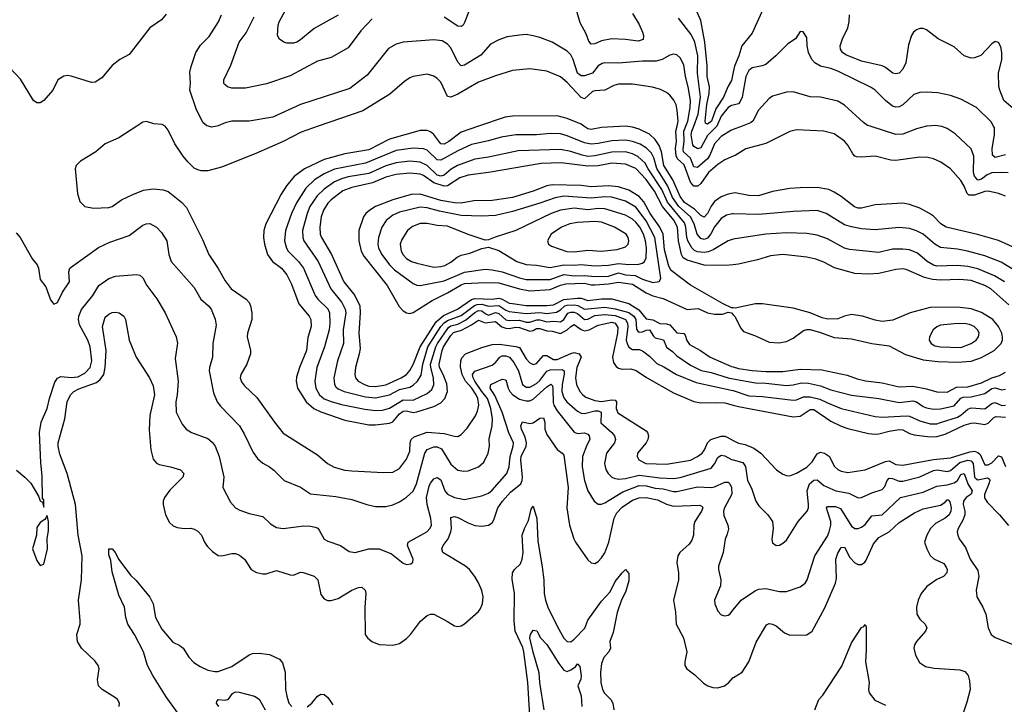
# Model space of a CAD drawing. Header units: inches. Extents: x 1305375 to 1407406, y 744550 to 841633.
# Tile 358 of 509: x 1395830 to 1401584, y 796623 to 800622. Entities that reach past the tile are written whole.
import ezdxf

# ---------------------------------------------------------------- set-up
doc = ezdxf.new("R2010")
doc.units = ezdxf.units.IN
doc.header["$MEASUREMENT"] = 0
for name, color, linetype in [('B3799', 7, 'Continuous'), ('B3890', 7, 'Continuous'), ('B4709', 7, 'Continuous'), ('B4800', 7, 'Continuous')]:
    doc.layers.add(name, color=color, linetype=linetype)

msp = doc.modelspace()

# ---------------------------------------------------------------- linework, layer by layer
at = {"layer": 'B3799', "color": 5}
for points, elevation in [([(1396514.7, 800000), (1396410, 799932), (1396330, 799896), (1396274.8, 799850), (1396184.8, 799795.2), (1396159.1, 799770), (1396153.4, 799750), (1396166.6, 799606.6), (1396180.7, 799560.7), (1396210.4, 799530.4), (1396261.4, 799521.4), (1396350, 799524.6), (1396370, 799530.4), (1396424.5, 799570), (1396490, 799600.8), (1396553.8, 799626.2), (1396610, 799633.2), (1396668.4, 799628.4), (1396697.4, 799617.4), (1396775.6, 799555.6), (1396805.1, 799525.1), (1396897.5, 799337.5), (1396935, 799250), (1396988.9, 799168.9), (1397030, 799095.8), (1397064.9, 799050), (1397153, 798990), (1397170, 798970.2), (1397178.1, 798950), (1397186.2, 798910), (1397186.4, 798870), (1397160.7, 798790), (1397159.2, 798770), (1397178.6, 798690), (1397178.6, 798670), (1397157.2, 798610), (1397122, 798550), (1397118, 798530), (1397126.1, 798506.1), (1397143, 798483), (1397214.9, 798414.9), (1397318.6, 798270), (1397370, 798207.1), (1397570, 798080.2), (1397627.9, 798030), (1397667.7, 798007.7), (1397730, 797991.3), (1397770, 797986.3), (1397956.6, 797976.6), (1398010, 797979.4), (1398050, 798000.7), (1398090, 798053.8), (1398110, 798100.4), (1398110.7, 798150), (1398118.3, 798170), (1398135.5, 798184.5), (1398210, 798211.9), (1398310, 798204.9), (1398371.5, 798188.5), (1398390, 798187.5), (1398410, 798197.8), (1398444.3, 798235.7), (1398492.6, 798307.4), (1398505.5, 798334.5), (1398512.9, 798370), (1398507.9, 798410), (1398497.8, 798430), (1398471.2, 798470), (1398435.8, 798510), (1398415.2, 798550), (1398406.3, 798593.7), (1398407.6, 798630), (1398412.7, 798647.3), (1398434.2, 798670), (1398530, 798707.3), (1398590, 798724), (1398634.2, 798725.8), (1398730, 798713.4), (1398750, 798706.3), (1398790, 798640.1), (1398810, 798617.2), (1398830, 798607.4), (1398850, 798612.9), (1398890, 798661), (1398910, 798661.2), (1398950, 798637), (1398970, 798636.5), (1399050, 798672.9), (1399070, 798677.6), (1399098.9, 798670), (1399111.9, 798650), (1399085.3, 798590), (1399077.8, 798530), (1399084.1, 798490), (1399103.9, 798450), (1399120.2, 798430), (1399137.5, 798417.5), (1399190, 798397.5), (1399230, 798391.7), (1399290, 798401.7), (1399310, 798398.8), (1399317.1, 798390), (1399314.8, 798350), (1399325, 798325), (1399490, 798220.3), (1399498.5, 798210), (1399504.5, 798190), (1399501.5, 798170), (1399491, 798150), (1399440.7, 798090), (1399437.3, 798070), (1399447.6, 798050), (1399488.4, 798030), (1399610, 798025.4), (1399750, 798048.8), (1399790.6, 798069.4), (1399817.2, 798090), (1399831.8, 798108.2), (1399850, 798150.9), (1399868.4, 798170), (1399930, 798188.3), (1399950, 798188.8), (1399963.8, 798183.8), (1400000, 798163.8)], 1180), ([(1397573.6, 800000), (1397474.2, 799965.8), (1397368.8, 799910), (1397210, 799840.7), (1397010, 799759.7), (1396930, 799739.7), (1396890, 799738.9), (1396870, 799744), (1396850, 799754.7), (1396811.5, 799791.5), (1396784.5, 799824.5), (1396737.3, 799897.3), (1396697, 799977), (1396680.1, 800000)], 1180), ([(1396981.3, 800000), (1396950, 799995.1), (1396932.2, 800000)], 1160), ([(1398510.4, 800000), (1398410, 799965.9), (1398338.5, 799910), (1398310, 799894.9), (1398290, 799896.3), (1398250, 799951.3), (1398230, 799967.2), (1398210, 799974.8), (1398170, 799974.4), (1397990, 799923.5), (1397870, 799861.2), (1397730, 799837.9), (1397610, 799805.4), (1397493.8, 799750), (1397434.4, 799705.6), (1397388.4, 799651.6), (1397357.5, 799602.6), (1397267.6, 799430), (1397257.4, 799390), (1397254.8, 799350), (1397260.2, 799310), (1397277.7, 799250), (1397306.3, 799210), (1397359, 799170), (1397390.8, 799130.8), (1397417.4, 799077.4), (1397461.7, 798961.7), (1397521.5, 798890), (1397530.9, 798870), (1397532.2, 798830), (1397514.1, 798765.9), (1397506.4, 798690), (1397464.1, 798590), (1397447.1, 798532.9), (1397445, 798510), (1397454, 798470), (1397504.4, 798390), (1397549.4, 798350), (1397590, 798330.9), (1397730, 798281.6), (1397870, 798255.2), (1397910, 798255.2), (1397990, 798265.9), (1398010, 798272.5), (1398050, 798319.5), (1398070, 798335), (1398090, 798337.3), (1398130, 798328.2), (1398150, 798331.5), (1398250, 798362.7), (1398290, 798384.6), (1398314.8, 798410), (1398330.3, 798450), (1398325.1, 798494.9), (1398304.9, 798550), (1398283, 798590), (1398280.2, 798610), (1398298.4, 798690), (1398306.8, 798710), (1398350, 798777.6), (1398365.8, 798794.2), (1398411.3, 798808.7), (1398470, 798839.1), (1398510, 798865.8), (1398550, 798851.9), (1398610, 798858.6), (1398647.4, 798827.4), (1398670, 798819.3), (1398690, 798818.3), (1398730, 798825.5), (1398750, 798823.2), (1398810, 798801.7), (1398830, 798806.1), (1398850, 798817.5), (1398870, 798818.3), (1398910, 798803.8), (1398942, 798802), (1398990, 798788.5), (1399030, 798809.4), (1399050, 798829.3), (1399070, 798841.4), (1399110, 798811.3), (1399130, 798804.2), (1399158, 798810), (1399210, 798838), (1399290, 798855.5), (1399310.1, 798850), (1399324.6, 798824.6), (1399323.5, 798790), (1399293.3, 798650), (1399299.7, 798619.7), (1399315.9, 798595.9), (1399330, 798585.6), (1399350, 798580.4), (1399401.5, 798581.5), (1399433.1, 798573.1), (1399491.9, 798531.9), (1399650, 798442), (1399770, 798391.5), (1399810, 798383.7), (1399893.8, 798386.2), (1399950, 798382.8), (1400000, 798369.8)], 1220), ([(1400000, 799608.8), (1399970, 799602.1), (1399930, 799586.9), (1399890, 799560.2), (1399870, 799532.1), (1399850, 799489.8), (1399830, 799469.1), (1399810, 799477.7), (1399774.2, 799514.2), (1399715, 799555), (1399690, 799588.7), (1399646, 799686), (1399594.1, 799770), (1399580.6, 799850), (1399566.5, 799886.5), (1399542.9, 799922.9), (1399510, 799952.7), (1399450, 799982.7), (1399410, 799994.6), (1399370, 799999.9), (1399230, 799992.8), (1399170, 799980.2), (1399150, 799984.3), (1399126.7, 800000)], 1220), ([(1400000, 799825), (1399950, 799804), (1399910, 799776.9), (1399855.2, 799730), (1399810, 799666), (1399792.7, 799650), (1399770, 799649.1), (1399750, 799672.9), (1399713.5, 799773.5), (1399674.1, 799810), (1399666.3, 799826.3), (1399662.2, 799870), (1399668.7, 799910), (1399664.7, 799970), (1399671.6, 800000)], 1180), ([(1400000, 799980.5), (1399985.1, 799974.9), (1399930, 799940.2), (1399890, 799896.8), (1399862.3, 799830), (1399848.6, 799810), (1399790, 799758.6), (1399770, 799763.4), (1399750, 799812.6), (1399709.6, 799849.6), (1399706.3, 799866.3), (1399713.8, 799910), (1399711.1, 799970), (1399722.7, 800000)], 1160), ([(1399903.6, 800000), (1399902.5, 799997.5), (1399850, 799946.2), (1399810, 799872.8), (1399792.1, 799867.9), (1399770, 799881.2), (1399764.2, 799890), (1399754.1, 799950), (1399757.4, 799970), (1399768.7, 800000)], 1140), ([(1400000, 799487.3), (1399992.6, 799487.4), (1399960.3, 799479.7), (1399930, 799460.6), (1399890, 799411.3), (1399869.5, 799370.5), (1399850, 799345.3), (1399830, 799338), (1399810, 799343.4), (1399788.5, 799368.5), (1399771.8, 799430), (1399750.8, 799470), (1399680.9, 799530), (1399644.1, 799584.1), (1399617.6, 799650), (1399553.1, 799753.1), (1399535.7, 799815.7), (1399522, 799842), (1399491.9, 799871.9), (1399455, 799895), (1399410.5, 799910.5), (1399370, 799917.3), (1399290, 799914.8), (1399210, 799897.8), (1399170, 799893.9), (1399130, 799902.3), (1399030, 799944.5), (1398990, 799954.3), (1398930, 799957.3), (1398850, 799949.4), (1398730, 799949.9), (1398644, 799936), (1398570, 799914.5), (1398470, 799893.5), (1398390, 799856), (1398290, 799800.6), (1398270, 799804), (1398210, 799859.4), (1398190, 799868.1), (1398130, 799870.9), (1398030, 799857.2), (1397850, 799784.2), (1397670, 799748.1), (1397610, 799720.8), (1397553.5, 799686.5), (1397502.2, 799637.8), (1397448.2, 799551.8), (1397417.3, 799490), (1397382.9, 799390), (1397377.8, 799330), (1397388, 799288), (1397399.4, 799270), (1397459.2, 799210), (1397488.9, 799170), (1397557.4, 799010), (1397571.2, 798990), (1397630, 798932.3), (1397640.1, 798910), (1397642.9, 798850), (1397637.5, 798810), (1397611.6, 798710), (1397566.6, 798590), (1397554.3, 798510), (1397560.4, 798470), (1397582.3, 798430), (1397610, 798406.5), (1397650.7, 798390.7), (1397710, 798374.1), (1397847.1, 798347.1), (1397910, 798339.7), (1397950, 798340.9), (1397990, 798352.3), (1398070, 798401.7), (1398130, 798400.1), (1398210, 798438.2), (1398237.8, 798462.2), (1398250.3, 798489.7), (1398247.8, 798530), (1398232.1, 798590), (1398231.3, 798610), (1398260.7, 798710), (1398271.1, 798730), (1398335.4, 798824.6), (1398350, 798832.8), (1398390, 798842.7), (1398434.1, 798865.9), (1398490, 798911.5), (1398510, 798922.2), (1398530, 798921.5), (1398550, 798905.2), (1398570, 798896.8), (1398610, 798910.7), (1398630, 798905.9), (1398670, 798868.7), (1398690, 798864.6), (1398750, 798867.6), (1398790, 798855.7), (1398810, 798855.8), (1398852, 798868), (1398870, 798868), (1398910, 798857.4), (1398950, 798861.4), (1398990, 798856.4), (1399009.3, 798870.7), (1399033.4, 798906.6), (1399050, 798913.5), (1399070, 798913.5), (1399090, 798904.7), (1399130, 798871.1), (1399150, 798872.8), (1399190, 798893.3), (1399250, 798900.5), (1399310, 798894.6), (1399357.2, 798877.2), (1399369.8, 798869.8), (1399382.5, 798850), (1399384, 798830), (1399374.5, 798750), (1399378.8, 798730), (1399390, 798709.2), (1399410, 798695), (1399450, 798694.8), (1399470, 798687.9), (1399510, 798656.3), (1399552.6, 798612.6), (1399594.6, 798594.6), (1399668.5, 798548.5), (1399782.9, 798502.9), (1399996.6, 798456.6), (1400000, 798455.4)], 1240), ([(1400000, 799339.2), (1399970, 799330.7), (1399881.6, 799278.4), (1399853.3, 799266.7), (1399830, 799261.7), (1399790, 799265.7), (1399773.9, 799273.9), (1399757.6, 799290), (1399734.4, 799330), (1399728.2, 799350), (1399723.5, 799410), (1399714.8, 799434.8), (1399616.3, 799556.3), (1399582.6, 799630), (1399502.2, 799750), (1399484.1, 799784.1), (1399442.9, 799822.9), (1399410, 799838.7), (1399370, 799850.3), (1399290, 799848.6), (1399190, 799825.8), (1399150, 799823.4), (1399116.1, 799830), (1399050, 799852.7), (1398990, 799863.5), (1398743.6, 799856.4), (1398570, 799819), (1398490, 799806.3), (1398389, 799771), (1398351.9, 799748.1), (1398310, 799713.5), (1398290, 799708.2), (1398270, 799714.6), (1398210, 799769.9), (1398170, 799789.9), (1398110, 799795.6), (1398030, 799786.4), (1397970, 799768.2), (1397870, 799723.2), (1397750, 799704.3), (1397710, 799693), (1397670, 799674.5), (1397608.8, 799631.2), (1397567.7, 799592.3), (1397525.5, 799530), (1397510.1, 799490), (1397483.4, 799390), (1397483.9, 799350), (1397490.1, 799330), (1397574.3, 799210), (1397647.9, 799050), (1397712.6, 798970), (1397732.7, 798930), (1397734.7, 798910), (1397720.1, 798810), (1397722.1, 798730), (1397687.4, 798630), (1397665.5, 798530), (1397670.1, 798490.1), (1397678.1, 798478.1), (1397690, 798466.1), (1397726.3, 798450), (1397850, 798418.4), (1397910, 798413.6), (1397990, 798431.1), (1398050, 798461.7), (1398110, 798475.4), (1398130, 798486.8), (1398155.2, 798510), (1398175.6, 798544.4), (1398185.6, 798610), (1398215.6, 798710), (1398291.7, 798830), (1398309.4, 798850.6), (1398330, 798865.5), (1398410, 798894.5), (1398488.4, 798951.6), (1398502.6, 798957.4), (1398530, 798959.9), (1398570, 798948.4), (1398630, 798952.4), (1398670, 798925), (1398690, 798917.6), (1398790, 798905.4), (1398870, 798912.2), (1398910, 798905.8), (1398966.8, 798913.2), (1398990, 798926.6), (1399016.4, 798950), (1399030, 798954.8), (1399070, 798955.7), (1399091.8, 798951.8), (1399130, 798931.7), (1399250, 798943.2), (1399310, 798933.3), (1399390, 798912.3), (1399418.5, 798890), (1399429.5, 798870), (1399433.8, 798813.8), (1399442.7, 798802.7), (1399450, 798797.4), (1399470, 798798.8), (1399490, 798807.9), (1399510, 798810.1), (1399533.4, 798773.4), (1399544.1, 798764.1), (1399591.7, 798751.7), (1399609.2, 798709.2), (1399644.1, 798684.1), (1399670, 798658.3), (1399750, 798603.6), (1399812.4, 798572.4), (1399870, 798560.8), (1399970, 798529.7), (1400000, 798524.4)], 1260), ([(1400000, 799190.1), (1399954.3, 799185.7), (1399830, 799188.1), (1399730, 799217.8), (1399707.3, 799230), (1399697, 799250), (1399679.5, 799330), (1399674, 799410), (1399652.8, 799450), (1399585.8, 799530), (1399539.7, 799619.7), (1399490, 799689.2), (1399430, 799752.3), (1399370, 799777.5), (1399290, 799783.3), (1399210, 799768.7), (1399150, 799765.6), (1398994.1, 799785.9), (1398877.8, 799782.2), (1398570, 799729.1), (1398450, 799713.4), (1398402.5, 799697.5), (1398330, 799652.3), (1398310, 799649.3), (1398250, 799668.6), (1398190, 799711), (1398170, 799719.3), (1398110, 799725.7), (1398030, 799718.6), (1397970, 799701.1), (1397892, 799668), (1397770, 799642.5), (1397718.7, 799621.3), (1397650.8, 799570), (1397631.2, 799550), (1397606, 799510), (1397592.4, 799470), (1397582.9, 799410), (1397586.3, 799370), (1397592.9, 799350), (1397652, 799250), (1397723.4, 799090), (1397787.5, 799010), (1397816.8, 798950), (1397819.6, 798910), (1397811.5, 798790), (1397818.5, 798701.5), (1397814.2, 798670), (1397791.3, 798590), (1397787.6, 798550), (1397792.2, 798530), (1397807.7, 798510), (1397843.9, 798490), (1397870, 798481.8), (1397910, 798478.8), (1397970.2, 798489.8), (1398058.8, 798530), (1398090.2, 798549.8), (1398110, 798572.9), (1398130, 798607.5), (1398169.5, 798710.5), (1398263.8, 798856.2), (1398306.1, 798893.9), (1398388.2, 798931.8), (1398470, 798987.2), (1398490, 798992.4), (1398590, 798989.8), (1398630, 798994.4), (1398650, 798988.7), (1398690, 798966.6), (1398710, 798963.3), (1398790, 798952), (1398910, 798952.1), (1398950, 798956.7), (1399010, 798987.9), (1399090, 798995.7), (1399110, 798994.8), (1399150, 798980.8), (1399230, 798990.5), (1399290, 798990.6), (1399390, 798963.7), (1399447.6, 798927.6), (1399490, 798875), (1399530, 798868), (1399570, 798846.7), (1399610, 798845.2), (1399630, 798838.5), (1399670, 798792.6), (1399710, 798789.3), (1399718.2, 798778.2), (1399727.5, 798747.5), (1399744.6, 798724.6), (1399808.5, 798688.5), (1399864.2, 798650), (1399990, 798596.8), (1400000, 798593.6)], 1280), ([(1400000, 798937.8), (1399990, 798938.7), (1399941.3, 798961.3), (1399750, 799071.2), (1399636.5, 799156.5), (1399622.9, 799182.9), (1399597.8, 799277.8), (1399590.2, 799370), (1399570, 799409.9), (1399513.8, 799490), (1399477, 799557), (1399450, 799588.7), (1399390, 799625.2), (1399330, 799645.7), (1399271.2, 799651.2), (1399170, 799645.8), (1399110, 799652.7), (1398942.3, 799657.7), (1398910, 799651.5), (1398830, 799620.7), (1398710, 799584.2), (1398590, 799565.1), (1398484.3, 799564.3), (1398409.4, 799550.6), (1398370, 799552.1), (1398290, 799565.4), (1398170, 799602.7), (1398118.4, 799601.6), (1398010, 799569.9), (1397910, 799530.3), (1397875, 799510), (1397852.3, 799490), (1397838.8, 799470), (1397811.3, 799390), (1397812.2, 799330), (1397826.1, 799270), (1397840.1, 799240.1), (1397978.1, 799070), (1398046.6, 798946.6), (1398070, 798920.7), (1398090, 798909.3), (1398110, 798906.2), (1398130, 798911.7), (1398239.3, 798980.7), (1398330, 799026.3), (1398410, 799073.3), (1398430, 799080.4), (1398550, 799086.6), (1398630, 799085.1), (1398751.3, 799050), (1398810, 799038.8), (1398930, 799046.7), (1398990, 799071.4), (1399021.4, 799078.6), (1399130, 799082.4), (1399170, 799072.9), (1399190, 799072.9), (1399270, 799078.1), (1399330, 799088.1), (1399410, 799077), (1399490, 799026.3), (1399530, 799009.4), (1399590, 798993.1), (1399730, 798929.7), (1399794.1, 798934.1), (1399850, 798908.8), (1399890, 798901.7), (1399937.5, 798902.5), (1399970, 798912.7), (1399988.9, 798908.9), (1400000, 798897.1)], 1320), ([(1395810, 799377.4), (1395832.9, 799350), (1395903.9, 799223.9), (1395931, 799189), (1395940.5, 799170), (1395950, 799104.7), (1395982, 799062), (1396010, 798986), (1396030, 798961), (1396050, 798970.8), (1396079.1, 799030), (1396121.7, 799090), (1396116.2, 799150), (1396123.7, 799170), (1396138.2, 799181.8), (1396290, 799291.3), (1396357.4, 799322.6), (1396470, 799360.7), (1396550, 799420.8), (1396569.5, 799430), (1396590, 799431.3), (1396630, 799410.3), (1396658.1, 799378.1), (1396690.2, 799330), (1396701.3, 799250), (1396714.3, 799210), (1396850, 799057), (1396889, 798990), (1396934, 798950), (1396949, 798930), (1396973, 798873), (1396977.4, 798837.4), (1396957.5, 798730), (1396957.2, 798650), (1396938.5, 798590), (1396936.6, 798570), (1396962.7, 798442.7), (1396983.2, 798390), (1397003.6, 798363.6), (1397114.4, 798250), (1397142.1, 798202.1), (1397193.7, 798093.7), (1397218.7, 798058.7), (1397250, 798032.2), (1397290, 798010.3), (1397315.5, 797990), (1397375.8, 797930), (1397470.2, 797890.2), (1397530, 797851.8), (1397676.3, 797836.3), (1397770, 797818.3), (1397858.8, 797790), (1397910, 797779), (1397970, 797779), (1398010, 797787.6), (1398050, 797806), (1398090, 797832.6), (1398130, 797867.9), (1398147.8, 797910), (1398197, 798090), (1398210, 798111.6), (1398250, 798125.8), (1398270, 798126.9), (1398295.1, 798115.1), (1398350, 798025.2), (1398390, 797991.2), (1398424.8, 797984.8), (1398450, 797986.7), (1398511.2, 798010), (1398542.3, 798037.7), (1398567.8, 798090), (1398574.4, 798130), (1398573.2, 798173.2), (1398591.2, 798248.8), (1398592.9, 798290), (1398584, 798350), (1398564.4, 798410), (1398530, 798450.8), (1398490.3, 798510), (1398479.1, 798530), (1398476.1, 798550), (1398490.4, 798569.6), (1398590, 798603.1), (1398610, 798618.9), (1398635.8, 798650), (1398650, 798658), (1398670, 798659.1), (1398691.3, 798650), (1398718.4, 798618.4), (1398745.5, 798570), (1398768.4, 798490), (1398790, 798474.4), (1398810, 798475.8), (1398850, 798497.4), (1398870, 798515.1), (1398910.7, 798569.3), (1398930, 798576.1), (1398999.2, 798579.2), (1399011, 798571), (1399011.9, 798551.9), (1399000.6, 798490), (1398998.8, 798450), (1399010, 798412.2), (1399026.3, 798390), (1399090, 798335), (1399110, 798323.8), (1399130, 798322.1), (1399190, 798336.1), (1399210, 798336.3), (1399227.6, 798330), (1399226.4, 798266.4), (1399290.9, 798210), (1399305.9, 798190), (1399311.7, 798170), (1399306, 798150), (1399258.8, 798090), (1399247.2, 798030), (1399255.1, 797995.1), (1399269.4, 797970), (1399290, 797950.2), (1399303.5, 797943.5), (1399330, 797938.6), (1399370, 797941.6), (1399450, 797961.4), (1399570, 797945.9), (1399650, 797942), (1399690, 797947.6), (1399870, 798003), (1399890, 798026.4), (1399910, 798063.9), (1399930, 798078.6), (1399950, 798074.4), (1399990, 798052.5), (1400000, 798049.8)], 1160), ([(1395810.5, 797990), (1395860.5, 797950), (1395894.1, 797914.1), (1395938.8, 797838.8), (1395950, 797811.3), (1395963.6, 797803.6), (1395970, 797774), (1395971.6, 797808.4), (1395970, 797818), (1395963.1, 797823.1), (1395962, 797958), (1395952.7, 798032.7), (1395944.5, 798210), (1395955, 798270), (1395989.8, 798350), (1396003, 798410), (1396035.8, 798504.2), (1396050, 798527.7), (1396070, 798538), (1396130, 798532.3), (1396170, 798535.3), (1396210, 798556.9), (1396242.5, 798590), (1396251.1, 798630), (1396241.1, 798710), (1396228.4, 798750), (1396178.6, 798838.6), (1396172.8, 798870), (1396174.4, 798890), (1396191.5, 798928.5), (1396256.5, 799010), (1396293.1, 799070), (1396350, 799109.3), (1396390, 799124.1), (1396510, 799134), (1396532.7, 799130), (1396550, 799114.4), (1396572.4, 799070), (1396631.9, 798991.9), (1396680.3, 798910), (1396743.7, 798770), (1396752.5, 798732.5), (1396737.5, 798642.5), (1396755.5, 798510), (1396750.3, 798430.2), (1396742, 798390), (1396744.6, 798330), (1396780, 798260), (1396803.1, 798230), (1396833.4, 798210), (1396930, 798175.8), (1396954.7, 798154.7), (1396971.4, 798130), (1396994.9, 798070), (1397022, 797950), (1397017.6, 797890), (1397062.6, 797802.6), (1397091.1, 797771.1), (1397115.8, 797755.8), (1397170, 797736.5), (1397250, 797719.6), (1397296.3, 797676.3), (1397330, 797655.6), (1397370, 797650.2), (1397490, 797664.7), (1397530, 797662.8), (1397556.5, 797656.5), (1397571.1, 797651.1), (1397580.5, 797640.5), (1397610, 797587.6), (1397630, 797575.8), (1397703.8, 797550), (1397755.3, 797515.3), (1397790, 797508.9), (1397870, 797531.1), (1397930, 797531.2), (1398002, 797502), (1398070, 797446.7), (1398090, 797439.3), (1398116.2, 797443.8), (1398126.6, 797453.4), (1398129.5, 797470), (1398095.1, 797550), (1398099.7, 797570), (1398209.8, 797630.2), (1398228.7, 797651.3), (1398235.5, 797670), (1398232.9, 797707.1), (1398210.3, 797790), (1398206.2, 797830), (1398222.7, 797897.3), (1398230, 797914.4), (1398250, 797940.2), (1398270, 797948), (1398290, 797933.6), (1398314.1, 797870), (1398330.2, 797850), (1398370, 797831.1), (1398430, 797819.8), (1398530, 797840.9), (1398570, 797856.3), (1398590, 797872.7), (1398675.8, 797970), (1398689.3, 798010), (1398696.8, 798070), (1398714.5, 798130), (1398715.1, 798150), (1398689, 798209), (1398649.7, 798330), (1398606.6, 798426.6), (1398579.9, 798470), (1398583.8, 798490), (1398650, 798522.9), (1398670, 798519), (1398684.4, 798470), (1398693.8, 798450), (1398710.9, 798430.9), (1398750, 798405.2), (1398790, 798394.9), (1398810, 798396.1), (1398830, 798405.6), (1398910, 798478), (1398933.1, 798493.1), (1398942.9, 798482.9), (1398946, 798466), (1398946.6, 798386.6), (1398951.1, 798370), (1398970, 798337.2), (1399070, 798211.6), (1399090, 798204.4), (1399130, 798209.2), (1399150, 798200.9), (1399158.2, 798190), (1399161.8, 798170), (1399143.9, 798136.1), (1399118.9, 798070), (1399116.8, 798010), (1399129.5, 797930), (1399149.3, 797870), (1399186.5, 797810), (1399210, 797791.6), (1399230, 797792.2), (1399250, 797799), (1399355.3, 797864.7), (1399450, 797900.5), (1399490, 797898.8), (1399544.3, 797884.3), (1399590, 797880.9), (1399650, 797864.9), (1399670, 797864.9), (1399790, 797892.9), (1399870, 797889.1), (1399890, 797892.2), (1399950, 797920.2), (1399970, 797920.7), (1399980.2, 797910), (1399990.1, 797890), (1399991.3, 797850), (1399948.8, 797770), (1399943, 797750), (1399945.6, 797725.6), (1399968.8, 797670), (1399971.7, 797648.3), (1399964.4, 797615.6), (1399951.8, 797588.2), (1399940.7, 797510), (1399913.8, 797430), (1399913.8, 797410), (1399926.9, 797350), (1399925.3, 797314.8), (1399890.4, 797230), (1399892, 797210), (1399910, 797166), (1399930, 797145.3), (1399950, 797138.7), (1399970, 797143.1), (1399979.5, 797150), (1400000, 797175)], 1140), ([(1396411.1, 796610), (1396412.4, 796630), (1396402, 796650), (1396390, 796660.4), (1396311.2, 796710), (1396291, 796730), (1396285.2, 796765.2), (1396294.3, 796830), (1396288, 796850), (1396270, 796874.2), (1396191.1, 796950), (1396167.2, 796990), (1396163.9, 797030), (1396182.4, 797090), (1396183.8, 797110), (1396173.7, 797230), (1396191.6, 797350), (1396194.7, 797490), (1396170.7, 797610.7), (1396155.8, 797790), (1396107.1, 797970), (1396064.4, 798084.4), (1396054.2, 798130), (1396054.5, 798150), (1396092.6, 798290), (1396107.9, 798390), (1396126.8, 798430), (1396145.2, 798450), (1396174.8, 798465.2), (1396278.2, 798501.8), (1396300.7, 798519.3), (1396320.8, 798550), (1396328.5, 798590), (1396334.4, 798690), (1396314.2, 798830), (1396330, 798884.9), (1396350, 798902.4), (1396370, 798912), (1396390, 798914), (1396410.8, 798910), (1396439.1, 798890), (1396448, 798870), (1396468.8, 798750), (1396511.2, 798650), (1396588.3, 798530), (1396610, 798483), (1396617.6, 798430), (1396590.1, 798310), (1396586.6, 798226.6), (1396595.4, 798110), (1396610, 798055.5), (1396630, 798032), (1396644, 798024), (1396711, 798010), (1396770, 797991.7), (1396788.2, 797970), (1396783.7, 797950), (1396706.3, 797873.7), (1396675.5, 797830), (1396668, 797810), (1396667.6, 797790), (1396680.9, 797730), (1396705.2, 797685.2), (1396725.9, 797665.9), (1396750, 797656.1), (1396790, 797650.2), (1396830, 797651.5), (1396850, 797646.3), (1396870, 797634.3), (1396891.4, 797610), (1396909.2, 797569.2), (1396926.1, 797546.1), (1396956.2, 797516.2), (1396990, 797491.7), (1397010.3, 797490.2), (1397070, 797502.6), (1397090, 797502.8), (1397114.5, 797494.5), (1397144, 797470), (1397183.1, 797410), (1397212.9, 797392.9), (1397250, 797383.9), (1397270, 797384.5), (1397330, 797404.7), (1397410, 797379.3), (1397430, 797377.6), (1397470, 797394), (1397486.5, 797393.5), (1397550.8, 797370.8), (1397572.2, 797350), (1397590, 797264.9), (1397610, 797239.3), (1397628.9, 797228.9), (1397650, 797228.8), (1397690, 797240.2), (1397770, 797290.2), (1397810, 797305.7), (1397830, 797306), (1397848.9, 797288.9), (1397853.4, 797270), (1397847.5, 797190), (1397848.7, 797030), (1397863, 797010), (1397887.3, 796990), (1397930, 796972.7), (1398010, 796967.2), (1398050, 796977), (1398090, 797006.4), (1398113.6, 797030), (1398171.3, 797108.7), (1398210, 797140.9), (1398230, 797148.9), (1398250, 797148.8), (1398330, 797107.2), (1398370, 797080.3), (1398390, 797077), (1398410, 797081.3), (1398430, 797093.4), (1398510, 797164.4), (1398521, 797179), (1398534.6, 797210), (1398539.1, 797250), (1398530, 797287), (1398511.7, 797331.6), (1398489.2, 797369.2), (1398458.9, 797410), (1398434.1, 797430), (1398301.8, 797510), (1398297, 797530), (1398304.7, 797550), (1398332.8, 797590), (1398348.9, 797630), (1398352.7, 797650), (1398350, 797713.7), (1398370, 797720.2), (1398390, 797714.6), (1398450, 797682.2), (1398490, 797666.7), (1398530, 797663.2), (1398570, 797668.4), (1398590, 797683.2), (1398600.6, 797699.4), (1398624.8, 797770), (1398650.9, 797810), (1398697.8, 797862.2), (1398757.7, 797910), (1398766.5, 797930), (1398767.6, 797950), (1398757.5, 798050), (1398761, 798070), (1398790.3, 798130), (1398791.6, 798150), (1398784.1, 798184.1), (1398762.6, 798230), (1398758.4, 798250), (1398767.6, 798272.4), (1398810, 798263.5), (1398830, 798266.6), (1398870, 798294.7), (1398890, 798296.9), (1398899.5, 798270), (1398899.5, 798230), (1398910, 798199), (1398970, 798111.6), (1399000.4, 798090), (1399010, 798078), (1399035.7, 797890), (1399026.7, 797770), (1399043.2, 797670), (1399067.3, 797590), (1399078, 797570), (1399150, 797466.4), (1399170, 797448.7), (1399190, 797445.5), (1399210, 797457.6), (1399230, 797477.6), (1399250, 797507.9), (1399273, 797570), (1399303.8, 797710), (1399319.3, 797740.7), (1399350, 797774.6), (1399410, 797814.2), (1399450, 797829.3), (1399490, 797830.4), (1399557.7, 797817.7), (1399610, 797792.4), (1399650, 797780.4), (1399805.3, 797785.3), (1399817.9, 797777.9), (1399821.8, 797770), (1399813.3, 797750), (1399775.3, 797690), (1399769.5, 797670), (1399766.9, 797610), (1399758, 797582), (1399741.9, 797558.1), (1399686.7, 797510), (1399676.2, 797490), (1399670.2, 797450), (1399680.2, 797390), (1399679.7, 797350), (1399650.7, 797230), (1399661.6, 797161.6), (1399665.7, 797090), (1399709.1, 797010), (1399729, 796930), (1399715.8, 796870), (1399717.6, 796850), (1399729.3, 796829.3), (1399774.5, 796794.5), (1399825.3, 796745.3), (1399850.9, 796730.9), (1399881.3, 796721.3), (1399910, 796719.3), (1399947.6, 796730), (1399974, 796750), (1400000, 796778.3)], 1120), ([(1398814.9, 796490), (1398798.8, 796750), (1398776.8, 796930), (1398770, 796953.9), (1398724.6, 797050), (1398720.1, 797110), (1398720.4, 797270), (1398707.3, 797352.7), (1398709.9, 797390.1), (1398720.7, 797410), (1398756.1, 797443.9), (1398766.8, 797470), (1398771.7, 797510), (1398766.9, 797610), (1398780.7, 797650), (1398803.7, 797696.3), (1398818.3, 797761.7), (1398830, 797780.7), (1398851.2, 797708.8), (1398857.4, 797577.4), (1398882.8, 797422.8), (1398891.8, 797350), (1398894.9, 797270), (1398902.4, 797230), (1398916.7, 797190), (1398970, 797079.7), (1399010, 797009.1), (1399030, 796989.1), (1399050, 796987.3), (1399070, 797002.3), (1399131.8, 797068.2), (1399150, 797114.2), (1399230, 797225), (1399280.1, 797279.9), (1399310, 797339.7), (1399350, 797390.2), (1399370, 797410.3), (1399390, 797386.8), (1399390, 797344.5), (1399370, 797276.9), (1399347, 797233), (1399321.4, 797158.6), (1399298, 797042), (1399278.2, 796990), (1399282.3, 796950), (1399273.4, 796930), (1399243.8, 796896.2), (1399230, 796860.9), (1399224.7, 796810), (1399226.8, 796750), (1399234.8, 796710), (1399247.7, 796687.7), (1399283.9, 796650), (1399296.5, 796630), (1399301.1, 796590)], 1080), ([(1396750, 796577.4), (1396686.6, 796666.5), (1396606.9, 796790), (1396576, 796850), (1396552.8, 796930), (1396499.9, 797030), (1396462.6, 797090), (1396449.4, 797130), (1396442.5, 797190), (1396410, 797259.8), (1396370, 797396.2), (1396362.5, 797462.5), (1396350, 797495.3), (1396350, 797530.6), (1396370, 797530.4), (1396388.2, 797510), (1396408.9, 797468.9), (1396477.3, 797377.3), (1396510, 797346), (1396590, 797248.2), (1396610.1, 797210.1), (1396622.7, 797130), (1396660.9, 797060.9), (1396725, 796985), (1396765.4, 796965.4), (1396784.9, 796950), (1396817.4, 796897.4), (1396847.5, 796867.5), (1396884, 796844), (1396930, 796822.8), (1396970, 796813.4), (1396990, 796815), (1397070, 796843.3), (1397170, 796911.4), (1397190, 796919.1), (1397230, 796920.7), (1397290, 796912.9), (1397347.2, 796887.2), (1397364.7, 796864.7), (1397381.6, 796810), (1397382.8, 796710), (1397390.2, 796670.2), (1397401.8, 796630), (1397419.5, 796610)], 1080), ([(1398894.5, 796590), (1398869.7, 796750), (1398866.1, 796806.1), (1398830, 796928), (1398811.5, 797010), (1398815.5, 797030), (1398830, 797055.2), (1398851, 797051), (1398873.7, 797010), (1398910, 796972.2), (1398980.1, 796860.1), (1399010, 796822.6), (1399030, 796814.7), (1399050, 796823.2), (1399077.9, 796842.1), (1399090, 796858.4), (1399103.1, 796843.1), (1399111.4, 796788.6), (1399109.2, 796770), (1399091.5, 796730), (1399111.1, 796671.1), (1399114.4, 796610)], 1060), ([(1396993.3, 796610), (1396980.7, 796630), (1396981.6, 796638.4), (1396989.7, 796650.2), (1397030, 796646.4), (1397050, 796651.8), (1397074.1, 796685.9), (1397090, 796694.7), (1397113, 796693), (1397202.8, 796670), (1397230, 796651.7), (1397263.8, 796590)], 1060), ([(1397510, 796608.5), (1397536.2, 796630), (1397570, 796670.3), (1397590, 796682.6), (1397610, 796679.5), (1397630, 796663.1), (1397659.3, 796619.3)], 1080)]:
    msp.add_lwpolyline(points, dxfattribs=dict(at, elevation=elevation))
for points, elevation in [([(1399010, 799590.3), (1398958.2, 799581.8), (1398870, 799549.9), (1398710, 799501.8), (1398610, 799478.8), (1398530, 799473.3), (1398410, 799477.8), (1398283.1, 799503.1), (1398210, 799522.8), (1398170, 799527.6), (1398050, 799497.3), (1398010, 799479.2), (1397971.4, 799448.6), (1397945.3, 799410), (1397927, 799350), (1397922.2, 799310), (1397926.6, 799286.6), (1397946.5, 799250), (1397991.8, 799190), (1398020.3, 799160.3), (1398130, 799081.1), (1398150, 799071), (1398170, 799068.7), (1398310, 799097), (1398430, 799147.9), (1398550, 799163.9), (1398590, 799161.6), (1398650, 799149.3), (1398750, 799113.2), (1398790, 799103.8), (1398930, 799103.8), (1399010, 799133.9), (1399070, 799126.4), (1399130, 799128.4), (1399190, 799121.1), (1399270, 799123), (1399330, 799142.9), (1399370, 799131.8), (1399426.7, 799126.7), (1399470, 799105.6), (1399530, 799087.2), (1399567.5, 799092.5), (1399577.3, 799110), (1399541.8, 799350), (1399490, 799447.2), (1399430, 799527.3), (1399370, 799562.4), (1399290, 799585.4), (1399250, 799587.9), (1399170, 799579.9)], 1340), ([(1399070, 799521.4), (1398990, 799509.5), (1398935.9, 799490), (1398730, 799389.8), (1398607.8, 799352.2), (1398570, 799336.3), (1398550, 799334.3), (1398450, 799367.1), (1398330, 799415.2), (1398270, 799419.4), (1398210, 799430.9), (1398170, 799431.4), (1398125.7, 799414.3), (1398095.6, 799390), (1398062.1, 799337.9), (1398052.9, 799310), (1398059.1, 799270), (1398070, 799249.2), (1398090, 799226.7), (1398119.6, 799210), (1398150, 799199.6), (1398250, 799175.9), (1398290, 799179.3), (1398313.5, 799186.5), (1398350, 799204.6), (1398385.7, 799234.3), (1398410, 799246.8), (1398461.1, 799259), (1398530, 799285.8), (1398570, 799293), (1398630, 799274.4), (1398735.6, 799210), (1398790, 799191.9), (1398850, 799187.4), (1398930, 799174), (1399009.9, 799190.1), (1399070, 799187.4), (1399111.5, 799191.5), (1399190, 799184.7), (1399270, 799188.6), (1399330, 799198.6), (1399390, 799191.2), (1399447.1, 799192.9), (1399470, 799199.4), (1399481, 799210), (1399489.9, 799230.1), (1399492, 799288), (1399486.7, 799330), (1399474.3, 799370), (1399453.2, 799410), (1399430, 799439.2), (1399410, 799457.5), (1399370, 799480.8), (1399250, 799517.6), (1399210, 799518.1), (1399150, 799510.7)], 1360), ([(1399190, 799442.1), (1399090, 799436.6), (1399045.5, 799430), (1398996, 799410), (1398935.3, 799370), (1398914, 799330), (1398920.5, 799310), (1398938.4, 799298.4), (1399027.9, 799267.9), (1399070, 799265.1), (1399150, 799276.2), (1399230, 799269.6), (1399320.9, 799279.1), (1399370, 799295.9), (1399384.8, 799310), (1399389.8, 799330), (1399385.6, 799350), (1399373.6, 799370), (1399305.1, 799410), (1399230, 799438.9)], 1380), ([(1395990, 797726), (1395976.9, 797703.1), (1395950, 797684), (1395930, 797655.3), (1395928, 797610), (1395904.9, 797530), (1395930, 797462), (1395950, 797434), (1395970, 797442), (1395992.3, 797530), (1395989.4, 797590), (1395998, 797638), (1395999, 797690)], 1140)]:
    msp.add_lwpolyline(points, close=True, dxfattribs=dict(at, elevation=elevation))
at = {"layer": 'B3890', "color": 5}
for points, elevation in [([(1400000, 800315.4), (1399990, 800267.4), (1399970, 800234), (1399943.2, 800170), (1399898.4, 800101.5), (1399872.1, 800030), (1399850, 800011.4), (1399837.1, 800017.1), (1399835.5, 800030), (1399846, 800126), (1399859.8, 800190), (1399860, 800230), (1399848.2, 800290), (1399847.9, 800352.1), (1399833.9, 800490), (1399810, 800616.8), (1399734.3, 800790)], 1120), ([(1397691.5, 800648.5), (1397550.3, 800570), (1397470, 800503.5), (1397450, 800491), (1397430, 800485.8), (1397390, 800485.1), (1397374, 800490), (1397348.3, 800508.3), (1397336.2, 800530), (1397339.7, 800590), (1397345.1, 800610), (1397382.9, 800677.1)], 1120), ([(1399410, 800657.6), (1399450, 800594), (1399468.8, 800550), (1399475.5, 800530), (1399472.8, 800507.2), (1399443.4, 800496.6), (1399370, 800506.6), (1399290, 800511.1), (1399230, 800498.1), (1399190, 800480.6), (1399170, 800479.2), (1399156.7, 800496.6), (1399139.5, 800539.5), (1399104.3, 800604.3), (1399074.8, 800710)], 1140), ([(1396686.2, 800653.8), (1396659.4, 800620.6), (1396590, 800575.1), (1396470, 800418.4), (1396414.8, 800390), (1396370, 800354.5), (1396310, 800282.4), (1396270, 800258), (1396250, 800254.7), (1396130, 800291.5), (1396110, 800295.6), (1396087, 800293), (1396053.4, 800270), (1396023, 800210), (1395970, 800149.2), (1395950, 800136), (1395930, 800136), (1395910, 800149.2), (1395834.9, 800274.9), (1395770, 800342)], 1160), ([(1396932.2, 800000), (1396922.6, 800002.6), (1396900.9, 800020.9), (1396860.3, 800100.3), (1396823.5, 800210), (1396828.7, 800250), (1396824.4, 800315.6), (1396830.9, 800349.1), (1396859.1, 800430), (1396887, 800473), (1396936.5, 800523.5), (1396991.1, 800610), (1397008.3, 800650)], 1160), ([(1397890, 800626.8), (1397823.6, 800556.4), (1397750, 800458.5), (1397650, 800402), (1397570, 800379.3), (1397410, 800294), (1397272.5, 800247.5), (1397150, 800221.4), (1397070, 800221.8), (1397045.1, 800230), (1397030, 800241.3), (1397022.6, 800250), (1397022.2, 800270), (1397064.2, 800355.8), (1397112.7, 800490), (1397153.9, 800546.1), (1397200.8, 800639.2)], 1140), ([(1398454, 800670), (1398430, 800605.2), (1398421.6, 800590), (1398410, 800581.3), (1398390, 800585), (1398310, 800635.9)], 1140), ([(1399768.7, 800000), (1399795, 800070), (1399807.5, 800170), (1399789.9, 800309.9), (1399793.3, 800410), (1399776.1, 800490), (1399754.7, 800534.7), (1399680.7, 800630)], 1140), ([(1399722.7, 800000), (1399734.2, 800030), (1399748.7, 800110), (1399749.9, 800150), (1399736.3, 800230), (1399719.7, 800290), (1399710, 800357.6), (1399690, 800398.9), (1399670, 800417.3), (1399650, 800421), (1399630, 800415.1), (1399584.4, 800390), (1399550, 800379.9), (1399470, 800379.5), (1399330, 800367.4), (1399250.1, 800369.9), (1399233.3, 800366.7), (1399210, 800352.4), (1399178, 800310), (1399130, 800295), (1399110, 800293.6), (1399090, 800308.9), (1399064.2, 800390), (1399050, 800416.8), (1399030, 800437.2), (1398942, 800490), (1398870, 800517.8), (1398830, 800528), (1398790, 800534.8), (1398750, 800532), (1398678.3, 800521.7), (1398630, 800505.1), (1398580.6, 800479.4), (1398525, 800415), (1398430, 800356.8), (1398410, 800352.8), (1398390, 800374), (1398350, 800457.6), (1398330, 800479.8), (1398299.2, 800499.2), (1398250, 800505.2), (1398070, 800490.8), (1398030, 800479.8), (1397985.5, 800454.5), (1397861.2, 800298.8), (1397759.2, 800220.8), (1397470, 800127.1), (1397310, 800053.5), (1397170, 800028.5), (1397070, 800029.7), (1397030, 800019.1), (1396990, 800001.4), (1396981.3, 800000)], 1160), ([(1399671.6, 800000), (1399678.4, 800030), (1399672.9, 800092.9), (1399665.4, 800125.4), (1399652.1, 800152.1), (1399630, 800180.4), (1399610, 800197.6), (1399574, 800214), (1399527.8, 800227.8), (1399410, 800246.1), (1399330, 800246.1), (1399301.6, 800238.4), (1399250, 800209.9), (1399190, 800207.3), (1399177.8, 800202.2), (1399130, 800159.9), (1399110, 800167.7), (1399030, 800255.3), (1398990, 800288.4), (1398910, 800321.1), (1398810, 800335.3), (1398710, 800325.2), (1398610, 800293.8), (1398510, 800257), (1398390, 800186.6), (1398350, 800169.1), (1398330, 800174.2), (1398290, 800256.4), (1398270, 800278.5), (1398250, 800292.3), (1398210, 800303.1), (1398130, 800289.8), (1398110, 800282.3), (1398078.5, 800261.5), (1397993.2, 800186.8), (1397835.8, 800090), (1397573.6, 800000)], 1180), ([(1400000, 800122.8), (1399990, 800120.4), (1399970, 800109.4), (1399930, 800058.7), (1399903.6, 800000)], 1140), ([(1399126.7, 800000), (1399110, 800011.3), (1399030, 800045.2), (1398970, 800059.6), (1398710, 800058.8), (1398666.9, 800053.1), (1398510.4, 800000)], 1220), ([(1396680.1, 800000), (1396662, 800010), (1396613, 800013), (1396570, 800027), (1396550, 800022.9), (1396514.7, 800000)], 1180)]:
    msp.add_lwpolyline(points, dxfattribs=dict(at, elevation=elevation))
at = {"layer": 'B4709', "color": 5}
for points, elevation in [([(1400051.8, 800000), (1400000, 799980.5)], 1160), ([(1401132.8, 800000), (1401130, 799999.8), (1401070, 799984.4), (1400990, 799952.3), (1400950, 799952.2), (1400799.1, 800000)], 1160), ([(1401606.5, 799726.5), (1401569.9, 799729.9), (1401510, 799727.2), (1401483.7, 799716.3), (1401450, 799689.9), (1401430, 799683.7), (1401410, 799707.3), (1401403.5, 799730), (1401405.6, 799825.6), (1401390, 799868), (1401295.7, 799955.7), (1401250, 799985.8), (1401217.8, 799997.8), (1401205.1, 800000)], 1160), ([(1401590, 799831.7), (1401530, 799817.3), (1401514, 799830), (1401512.5, 799870), (1401526.4, 799950), (1401525.8, 799990), (1401520.4, 800000)], 1140), ([(1401591.3, 799591.3), (1401550, 799607.3), (1401490, 799620.2), (1401470, 799618.4), (1401410, 799596.6), (1401376.1, 799596.1), (1401365.8, 799605.8), (1401350, 799648.8), (1401330, 799682.6), (1401270, 799749.8), (1401213, 799790), (1401169.2, 799809.2), (1401136.5, 799816.5), (1401090, 799818.1), (1400950, 799798.5), (1400921.4, 799801.4), (1400830, 799823.8), (1400750, 799818.3), (1400721.5, 799821.5), (1400710, 799825.1), (1400697.9, 799837.9), (1400670, 799888.4), (1400650, 799913.1), (1400590, 799955.1), (1400530, 799971.6), (1400370, 799979.3), (1400330, 799969.8), (1400190, 799899.1), (1400073.3, 799866.7), (1400010.5, 799829.4), (1400000, 799825)], 1180), ([(1401670, 799276.8), (1401550, 799332.2), (1401426.7, 799366.7), (1401244.7, 799410), (1401212.8, 799430), (1401170, 799474.6), (1401147.4, 799490), (1401090, 799521.6), (1401030, 799543.2), (1400990, 799549.9), (1400830, 799539.5), (1400750, 799520.8), (1400730, 799521.9), (1400709.1, 799529.1), (1400630, 799589.1), (1400590, 799615.4), (1400558.4, 799630), (1400490, 799642.4), (1400390, 799639.9), (1400330, 799636), (1400230, 799617.6), (1400147.9, 799592.1), (1400090, 799594.6), (1400010, 799611.1), (1400000, 799608.8)], 1220), ([(1401750, 799091.9), (1401565, 799205), (1401470, 799243.1), (1401369.4, 799270.6), (1401310, 799282.3), (1401210, 799291.7), (1401177.1, 799310), (1401109, 799369), (1401070, 799389.2), (1401030, 799402.5), (1400970, 799407.8), (1400830, 799393.7), (1400750, 799400.2), (1400690, 799411.1), (1400650, 799423.2), (1400543.5, 799490), (1400490, 799507.2), (1400350, 799502.2), (1400150, 799484.3), (1400000, 799487.3)], 1240), ([(1401585.6, 799090), (1401525.9, 799125.9), (1401430, 799165.8), (1401370, 799180.8), (1401310, 799186.1), (1401190, 799182.1), (1401170, 799187.3), (1401132.3, 799210), (1401077.3, 799257.3), (1401030, 799276.9), (1400990, 799281.6), (1400930, 799280.8), (1400850, 799262.8), (1400679.6, 799279.5), (1400650, 799288.2), (1400550, 799340.9), (1400490, 799362.9), (1400430, 799373.9), (1400310, 799376.3), (1400190, 799369.1), (1400010, 799342), (1400000, 799339.2)], 1260), ([(1401610, 798956), (1401504.7, 799050), (1401469.4, 799069.4), (1401390, 799098.6), (1401324.4, 799104.4), (1401210, 799100.1), (1401163.6, 799103.6), (1401116.7, 799116.7), (1401010, 799163.4), (1400990, 799166.1), (1400950, 799162), (1400850, 799138.5), (1400790, 799135.7), (1400710, 799139.6), (1400591.6, 799171.6), (1400530, 799205), (1400482.9, 799222.9), (1400430, 799233.9), (1400290, 799250.4), (1400217.5, 799242.5), (1400141.2, 799218.8), (1400030, 799193), (1400000, 799190.1)], 1280), ([(1400000, 798897.1), (1400010, 798886.4), (1400041.7, 798821.7), (1400060.3, 798800.3), (1400130, 798775.2), (1400210, 798737.2), (1400265.5, 798734.5), (1400310, 798741.7), (1400350, 798760.9), (1400410, 798806), (1400430, 798812.7), (1400450, 798811.7), (1400510, 798795.3), (1400590, 798765.5), (1400690, 798756.8), (1400809.8, 798730.2), (1400910, 798716.5), (1401006.3, 798666.3), (1401110, 798634.3), (1401194.9, 798625.1), (1401310, 798620.7), (1401390, 798627.6), (1401450, 798648.3), (1401524.7, 798690), (1401564.7, 798730), (1401572.8, 798750), (1401573.6, 798766.4), (1401569.4, 798790), (1401550.3, 798830), (1401516.2, 798870), (1401450, 798910.7), (1401390, 798932.1), (1401310, 798942.8), (1401150, 798940.4), (1401034.4, 798910), (1400932.8, 798867.2), (1400870, 798859.4), (1400830, 798866), (1400755.1, 798890), (1400690, 798899), (1400650, 798890.7), (1400610, 798874), (1400551.8, 798871.8), (1400519.8, 798879.8), (1400449.4, 798910), (1400350, 798937.5), (1400170, 798962.4), (1400130, 798961.9), (1400010, 798936.9), (1400000, 798937.8)], 1320), ([(1400000, 798593.6), (1400030, 798584.2), (1400110, 798571.8), (1400190, 798566.4), (1400290, 798567.5), (1400390, 798581.1), (1400516.8, 798576.8), (1400665.9, 798545.9), (1400723.9, 798523.9), (1400771.8, 798511.8), (1400870, 798500.5), (1400970, 798476.8), (1401050, 798481.7), (1401130, 798465.8), (1401190, 798448), (1401250, 798445.2), (1401303.8, 798476.2), (1401370, 798477.4), (1401450, 798500.2), (1401510, 798529.5), (1401556.1, 798543.9), (1401590, 798562.5)], 1280), ([(1400000, 798524.4), (1400130, 798501.4), (1400190, 798499), (1400310, 798484.5), (1400350, 798488.3), (1400399.4, 798500.6), (1400439.2, 798499.2), (1400510, 798482.9), (1400570, 798460.3), (1400690, 798427.8), (1400850, 798408.6), (1400970, 798385.3), (1401050, 798395.3), (1401070, 798388.9), (1401110, 798362.3), (1401130, 798354.8), (1401170, 798346.8), (1401210, 798348.8), (1401290, 798366.7), (1401329.7, 798410.3), (1401343.9, 798416.1), (1401390, 798419.6), (1401470, 798437.4), (1401510, 798466.8), (1401530, 798471.8), (1401570, 798458.8), (1401590, 798463.6)], 1260), ([(1400000, 798455.4), (1400090, 798423.8), (1400170, 798420.1), (1400350, 798399.2), (1400370, 798401.7), (1400410, 798418.2), (1400450, 798419.2), (1400505.5, 798405.6), (1400550, 798382.8), (1400630.8, 798350.8), (1400830, 798303.4), (1400870, 798300.1), (1401010, 798308.4), (1401030, 798305), (1401090, 798278.2), (1401150, 798260.3), (1401190, 798261.8), (1401210, 798268.1), (1401310, 798300.9), (1401330, 798311.6), (1401370, 798346.2), (1401390, 798353.9), (1401470, 798348), (1401510, 798379.6), (1401530, 798385.1), (1401570, 798368.7), (1401590, 798370.1)], 1240), ([(1400000, 798369.8), (1400030, 798362.1), (1400350, 798302.3), (1400390, 798306.6), (1400450, 798345.1), (1400470, 798344.5), (1400570, 798277.1), (1400630, 798247.3), (1400670, 798232.9), (1400790, 798204.6), (1400830, 798200.3), (1400850, 798202.8), (1400910, 798219.1), (1400970, 798227.9), (1400990, 798225.7), (1401030, 798205.5), (1401057.7, 798197.7), (1401150, 798185.1), (1401190, 798187.9), (1401238.6, 798201.4), (1401350, 798252.7), (1401390, 798265.7), (1401410, 798266.8), (1401470, 798256.8), (1401490, 798265.1), (1401522.9, 798297.1), (1401536.5, 798303.5), (1401590, 798300.6)], 1220), ([(1400000, 798163.8), (1400030, 798147.2), (1400070, 798140.7), (1400119.8, 798119.8), (1400160.2, 798090), (1400252.6, 797992.6), (1400290, 797966.9), (1400310, 797959.1), (1400330, 797957.6), (1400370, 797972.5), (1400430, 798008.1), (1400461.8, 798038.2), (1400490, 798086.4), (1400510, 798095.5), (1400533, 798090), (1400561.6, 798070), (1400590, 798013.2), (1400610, 797994.8), (1400630, 797985.1), (1400670, 797977.6), (1400770, 797992.9), (1400890, 798041.9), (1400910, 798044.2), (1400950, 798023.3), (1400990, 798019.6), (1401170, 798051.9), (1401270, 798061.7), (1401381.7, 798098.3), (1401410, 798100.7), (1401430, 798094.1), (1401442.7, 798082.7), (1401470, 798022), (1401490, 798021.4), (1401510, 798033.7), (1401550, 798074.3), (1401568.2, 798068.2), (1401591.3, 798011.3)], 1180), ([(1400000, 798049.8), (1400054.9, 798034.9), (1400071.3, 798011.3), (1400083.6, 797930), (1400105.4, 797885.4), (1400132.6, 797810), (1400150, 797781.3), (1400201.1, 797730), (1400228.8, 797690), (1400233.4, 797650), (1400224.9, 797584.9), (1400230, 797566.8), (1400250, 797550.7), (1400270, 797553), (1400290, 797563), (1400310, 797581.6), (1400378.5, 797690), (1400432.5, 797750), (1400439.9, 797770), (1400440.2, 797790), (1400432.5, 797870), (1400446, 797910), (1400470, 797932.1), (1400490, 797934.8), (1400530, 797900.8), (1400598.9, 797870), (1400675.8, 797855.8), (1400730, 797828.5), (1400750, 797831), (1400810, 797858.4), (1400870, 797876.8), (1400885, 797895), (1400898.5, 797930), (1400910, 797943.9), (1400930, 797942.5), (1400970, 797927), (1400990, 797926.8), (1401090, 797951.9), (1401170, 797988.9), (1401192, 797992), (1401250, 797983.1), (1401270, 797989.2), (1401324.2, 798035.8), (1401370, 798048.7), (1401390, 798045.7), (1401402.1, 798030), (1401410, 797950.3), (1401420, 797940), (1401430, 797934.3), (1401485.5, 797945.5), (1401497, 797937), (1401499.2, 797930), (1401493.3, 797910), (1401468.3, 797848.3), (1401468.4, 797828.4), (1401483.2, 797803.2), (1401555.8, 797730), (1401607.4, 797667.4)], 1160), ([(1400000, 797175), (1400045.1, 797230), (1400130, 797287.5), (1400150, 797295.2), (1400190, 797299.7), (1400270, 797281.3), (1400310, 797282.4), (1400390.5, 797309.5), (1400419.1, 797330), (1400431.9, 797350), (1400477.1, 797490), (1400550, 797604.2), (1400559.9, 797630), (1400569.9, 797670), (1400569.9, 797690), (1400549.9, 797750.1), (1400545.4, 797770), (1400550, 797778.9), (1400597.5, 797777.4), (1400627.2, 797767.2), (1400690, 797664), (1400710, 797650.2), (1400730, 797649.3), (1400750, 797657.4), (1400770, 797672.7), (1400810, 797723.8), (1400870, 797730.2), (1400977.7, 797830), (1401110, 797861.3), (1401190, 797897.5), (1401250, 797905.6), (1401290, 797916.9), (1401309.3, 797930.7), (1401330, 797964.8), (1401350, 797971.5), (1401370.6, 797910), (1401396.6, 797870), (1401390.1, 797850), (1401361.2, 797830), (1401344.9, 797810), (1401342.5, 797790), (1401352.6, 797750), (1401352.3, 797730), (1401342.1, 797697.9), (1401313.8, 797650), (1401309, 797630), (1401311.7, 797610), (1401320.3, 797590), (1401357.7, 797537.7), (1401384.2, 797470), (1401430, 797404.7), (1401435.5, 797370), (1401419.5, 797290), (1401422.4, 797250), (1401458.7, 797190), (1401476.5, 797150), (1401490.4, 797070), (1401506.4, 797030), (1401530, 797013), (1401650, 796965.5)], 1140), ([(1400000, 796778.3), (1400000.8, 796779.2), (1400051.3, 796810), (1400090, 796870.4), (1400133.5, 796986.5), (1400193.1, 797086.9), (1400210, 797094.6), (1400230, 797091.3), (1400250, 797080.2), (1400299.4, 797039.4), (1400330, 797025.6), (1400430, 797027.9), (1400460.5, 797050), (1400534.5, 797185.5), (1400596.3, 797330), (1400602.7, 797357.3), (1400598.4, 797470), (1400610, 797506.3), (1400630, 797538.5), (1400650, 797541.1), (1400681.1, 797481.1), (1400710, 797449.5), (1400730, 797440.1), (1400750, 797440.2), (1400767.7, 797452.3), (1400775.9, 797464.1), (1400819.8, 797560.2), (1400850, 797596.6), (1400910, 797630.6), (1400970, 797684.5), (1401059.8, 797740.2), (1401110, 797764.2), (1401210, 797785), (1401237.2, 797802.8), (1401250, 797817.6), (1401256.4, 797816.4), (1401265.1, 797805.1), (1401272.3, 797770), (1401272.1, 797750), (1401261.5, 797730), (1401237.2, 797710), (1401181.9, 797678.1), (1401153.1, 797650), (1401130.6, 797610), (1401118, 797570), (1401131, 797530), (1401151.4, 797491.4), (1401172.5, 797472.5), (1401230, 797444.9), (1401244.6, 797424.6), (1401249.4, 797410), (1401248.6, 797391.4), (1401227.9, 797370), (1401189.1, 797350.9), (1401131, 797310), (1401098.1, 797270), (1401079.8, 797230), (1401071.5, 797190), (1401073.2, 797150), (1401090, 797120.2), (1401120.8, 797090), (1401130.2, 797070), (1401123.2, 797050), (1401070.2, 796990), (1401059.2, 796970), (1401055.5, 796950), (1401064.6, 796910), (1401087.7, 796867.7), (1401123.9, 796843.9), (1401173.1, 796833.1), (1401324.3, 796824.3), (1401353.4, 796813.4), (1401371.8, 796790), (1401380.2, 796760.2), (1401384.5, 796710), (1401365.5, 796634.5), (1401323.8, 796510)], 1120), ([(1400475.6, 796590), (1400498.9, 796650), (1400523.9, 796676.1), (1400634.9, 796845.1), (1400690, 796981.5), (1400750, 797072.1), (1400762.6, 797077.4), (1400770, 797088), (1400776, 797076), (1400777.1, 796942.9), (1400772.7, 796870), (1400794.4, 796750), (1400790.2, 796710), (1400793.6, 796690), (1400826.7, 796646.7), (1400890, 796618.4)], 1080)]:
    msp.add_lwpolyline(points, dxfattribs=dict(at, elevation=elevation))
at = {"layer": 'B4709', "color": 5, "elevation": 1340}
msp.add_lwpolyline([(1401350, 798846.4), (1401290, 798845.2), (1401210, 798836.5), (1401190, 798828.5), (1401168.9, 798810), (1401147.2, 798770), (1401144.9, 798750), (1401155.6, 798730), (1401177.3, 798717.3), (1401210.1, 798710.1), (1401330, 798706.9), (1401390.9, 798730), (1401418.7, 798750), (1401433.8, 798770), (1401437.4, 798790), (1401430, 798807.3), (1401407.2, 798830), (1401381.2, 798841.2)], close=True, dxfattribs=at)
at = {"layer": 'B4800', "color": 5}
for points, elevation in [([(1400173.8, 800686.2), (1400110, 800544.2), (1400050.7, 800469.3), (1400033.2, 800410), (1400007.2, 800350), (1400000, 800315.4)], 1120), ([(1401650, 800092.2), (1401580.9, 800150), (1401556.8, 800210), (1401552.4, 800232.4), (1401550.7, 800310), (1401568.6, 800390), (1401569.7, 800429.7), (1401563.1, 800463.1), (1401550, 800489.3), (1401530, 800494), (1401510, 800480.5), (1401446.5, 800413.5), (1401410, 800398.5), (1401390, 800397.8), (1401350, 800410.7), (1401290, 800463.8), (1401198, 800510), (1401130, 800562.4), (1401110, 800569.6), (1401090, 800569.6), (1401070, 800562.9), (1401053.4, 800550), (1401042, 800530), (1401024.7, 800475.3), (1401008.1, 800370), (1400990, 800332.5), (1400969.6, 800310.4), (1400950, 800305.7), (1400931.6, 800310), (1400890, 800343.5), (1400870, 800353.2), (1400750, 800379.6), (1400656.8, 800416.8), (1400638.4, 800430), (1400626.8, 800450), (1400625.2, 800470), (1400638.5, 800510), (1400670, 800575.3), (1400677.9, 800610), (1400679.4, 800650)], 1120), ([(1401520.4, 800000), (1401506.1, 800026.1), (1401421.7, 800110), (1401330, 800157), (1401270, 800178.8), (1401195.7, 800195.7), (1401130, 800198.6), (1401090, 800196.2), (1401055.9, 800184.1), (1400990, 800124.5), (1400970, 800113.6), (1400950, 800111.7), (1400930, 800117.8), (1400888.6, 800150), (1400830, 800209.8), (1400806.1, 800226.1), (1400610, 800321.9), (1400570, 800337.5), (1400509.8, 800349.8), (1400476.9, 800370), (1400459.7, 800390), (1400440.4, 800430), (1400432.2, 800470), (1400430, 800517.2), (1400408.1, 800551.9), (1400390, 800554), (1400363, 800510), (1400319.1, 800480.9), (1400248.8, 800410), (1400190, 800361), (1400168.5, 800351.5), (1400110, 800341.4), (1400090, 800325.8), (1400074.2, 800290), (1400051.4, 800170), (1400039.1, 800140.9), (1400030, 800129.9), (1400000, 800122.8)], 1140), ([(1400799.1, 800000), (1400784.6, 800004.6), (1400760.9, 800020.9), (1400650, 800121.9), (1400610, 800145.2), (1400510.2, 800169.8), (1400450, 800170.8), (1400350, 800200.3), (1400310, 800199.3), (1400230, 800175.1), (1400210, 800161.7), (1400147.3, 800092.7), (1400114.2, 800030), (1400101.4, 800018.6), (1400051.8, 800000)], 1160), ([(1401205.1, 800000), (1401183.6, 800003.6), (1401132.8, 800000)], 1160)]:
    msp.add_lwpolyline(points, dxfattribs=dict(at, elevation=elevation))

doc.saveas('drawing.dxf')
